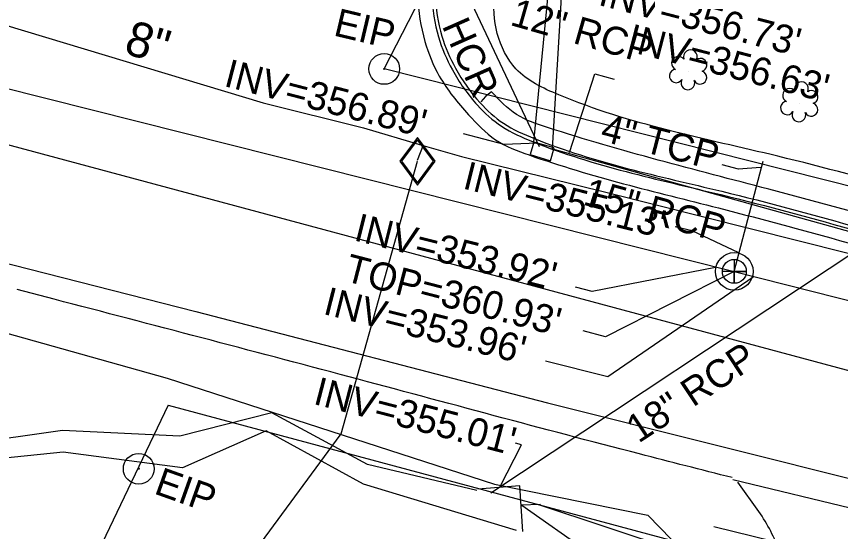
# Model space of a CAD drawing. Extents: x 2089016 to 2094354, y 862840 to 864725.
# Drawn here: x 2092264.9 to 2092382.6, y 863718.1 to 863791.7 of the extents above; entities that cross this region are included whole.
import ezdxf

# ---------------------------------------------------------------- set-up
doc = ezdxf.new("R2010")
doc.units = 0
for name, color, linetype in [('Exist Building Text', 7, 'Continuous'), ('Exist Horizontal Alignment', 7, 'Continuous'), ('Exist Hydro Stream or Body of Water', 7, 'Continuous'), ('Exist Property Iron Pin Text', 7, 'Continuous'), ('Exist Right of Way Line', 7, 'Continuous'), ('Exist Roads Curbs', 7, 'Continuous'), ('Exist Roads EOP', 7, 'Continuous'), ('Exist Roads EOP Other', 7, 'Continuous'), ('Exist Roads Soil', 7, 'Continuous'), ('Exist Structure Minor Drop Inlet', 7, 'Continuous'), ('Exist Structure Minor Drop Inlet Leader', 7, 'Continuous'), ('Exist Structure Minor Head and End Wall', 7, 'Continuous'), ('Exist Structure Minor Pipes RCP 12 Inch', 7, 'Continuous'), ('Exist Structure Minor Pipes RCP 12 Inch Invert', 7, 'Continuous'), ('Exist Structure Minor Pipes RCP 12 Inch Leader', 7, 'Continuous'), ('Exist Structure Minor Pipes RCP 12 Inch Text', 7, 'Continuous'), ('Exist Structure Minor Pipes RCP 15 Inch', 7, 'Continuous'), ('Exist Structure Minor Pipes RCP 15 Inch Invert', 7, 'Continuous'), ('Exist Structure Minor Pipes RCP 15 Inch Leader', 7, 'Continuous'), ('Exist Structure Minor Pipes RCP 15 Inch Text', 7, 'Continuous'), ('Exist Structure Minor Pipes RCP 18 Inch', 7, 'Continuous'), ('Exist Structure Minor Pipes RCP 18 Inch Invert', 7, 'Continuous'), ('Exist Structure Minor Pipes RCP 18 Inch Leader', 7, 'Continuous'), ('Exist Structure Minor Pipes RCP 18 Inch Text', 7, 'Continuous'), ('Exist Structure Minor Pipes RCP 24 Inch', 7, 'Continuous'), ('Exist Structure Minor Pipes RCP 24 Inch Leader', 7, 'Continuous'), ('Exist Utilities Gas UG Line SUE LOS B', 7, 'Continuous'), ('Exist Utilities Gas UG Line SUE LOS B Text', 7, 'Continuous'), ('Exist Utilities Gas UG Line SUE LOS C', 7, 'Continuous'), ('Exist Utilities Sanitary Sewer Manhole Leader', 7, 'Continuous'), ('Exist Utilities Sanitary Sewer Manhole Text', 7, 'Continuous'), ('Exist Utilities Sanitary Sewer UG Line', 7, 'Continuous'), ('Exist Utilities Sanitary Sewer UG Line Invert Elevation', 7, 'Continuous'), ('Exist Utilities Sanitary Sewer UG Line Leader', 7, 'Continuous'), ('Exist Utilities Sanitary Sewer UG Line Text', 7, 'Continuous'), ('Exist Vegetation Shrub CELL', 7, 'Continuous'), ('Exist Vegetation Woods Line', 7, 'Continuous'), ('Prop Conc Curb and Gutter', 7, 'Continuous'), ('Prop Drainage Structure Tops and Inverts LABEL', 7, 'Continuous'), ('R5707_NCDOT_FS_170814 - Exist Utilities Water UG Line SUE LOS B', 7, 'Continuous'), ('Raster_Level_0', 7, 'Continuous')]:
    doc.layers.add(name, color=color, linetype=linetype)

msp = doc.modelspace()

# ---------------------------------------------------------------- linework, layer by layer
at = {"layer": 'Exist Horizontal Alignment'}
msp.add_line((2092034.83, 863834.84), (2092760.56, 863639.99), dxfattribs=at)
at = {"layer": 'Exist Hydro Stream or Body of Water'}
for points in [[(2092330.69, 863723.97), (2092315.07, 863727.7), (2092301.38, 863735.1), (2092288.21, 863731.73), (2092271.47, 863732.56), (2092257.69, 863730.61), (2092249.65, 863738.73), (2092243.71, 863752.16), (2092232.45, 863745.74), (2092220.63, 863755.66), (2092197.29, 863756.36), (2092170.14, 863760.69), (2092163.5, 863766.82), (2092156.35, 863764.82)], [(2092336.33, 863718.26), (2092314.46, 863724.88), (2092300.56, 863732.5), (2092288.63, 863727.22), (2092271.58, 863729.44), (2092257.12, 863727.98), (2092247.45, 863737.66), (2092243.31, 863749.66), (2092232.03, 863743.31), (2092219.57, 863750.31), (2092195.29, 863753.31), (2092168.71, 863759.22), (2092162.5, 863764.72), (2092156.24, 863763.22)]]:
    msp.add_lwpolyline(points, dxfattribs=at)
at = {"layer": 'Exist Right of Way Line'}
for p, q in [((2092317.44, 863784.24), (2092422.27, 863990.06)), ((2092768.27, 863670.59), (2092317.44, 863784.24)), ((2092286.57, 863736.19), (2092223.33, 863604.03)), ((2092286.57, 863736.19), (2092505.38, 863677.44))]:
    msp.add_line(p, q, dxfattribs=at)
at = {"layer": 'Exist Roads Curbs'}
for points in [[(2092353.2, 863866.71), (2092347.91, 863852.79), (2092342.21, 863837.8), (2092328.03, 863808.39), (2092326.02, 863803.79), (2092324.32, 863797.6), (2092324.25, 863794.81), (2092325.2, 863788.81), (2092327.18, 863784.11), (2092330.76, 863779.06), (2092334.2, 863776.06), (2092338.73, 863773.82), (2092365.53, 863766.27), (2092405.22, 863755.31), (2092444.92, 863744.37), (2092471.21, 863737.05), (2092516.32, 863724.63)], [(2092353.67, 863866.53), (2092348.38, 863852.62), (2092342.66, 863837.6), (2092328.49, 863808.18), (2092326.49, 863803.62), (2092324.82, 863797.52), (2092324.75, 863794.84), (2092325.68, 863788.94), (2092327.62, 863784.35), (2092331.14, 863779.4), (2092334.48, 863776.48), (2092338.91, 863774.28), (2092365.67, 863766.75), (2092405.35, 863755.8), (2092445.06, 863744.85), (2092471.34, 863737.53), (2092516.45, 863725.11)]]:
    msp.add_spline(points, degree=3, dxfattribs=at)
at = {"layer": 'Exist Roads EOP'}
for p, q in [((2092270.29, 863751.31), (2092264.98, 863752.71)), ((2092390.23, 863719.97), (2092367.28, 863725.48))]:
    msp.add_line(p, q, dxfattribs=at)
for points in [[(2092351.39, 863867.42), (2092346.28, 863853.71), (2092340.44, 863838.83), (2092338.02, 863832.45), (2092326.59, 863809.54), (2092324.18, 863804.42), (2092322.34, 863798.11), (2092322.21, 863794.63), (2092323.26, 863788.18), (2092325.31, 863783.21), (2092329.49, 863777.7), (2092333.36, 863774.11), (2092338.14, 863771.94), (2092365.19, 863764.36), (2092404.76, 863753.49), (2092444.45, 863742.49), (2092470.82, 863735.23), (2092515.55, 863722.74), (2092529.36, 863718.89), (2092533.92, 863717.65), (2092575.11, 863706.35), (2092620.49, 863693.63), (2092661.52, 863682.27), (2092704.83, 863670.36)], [(2092367.16, 863725.81), (2092353.91, 863729.2), (2092312.44, 863740.22), (2092270.29, 863751.31)]]:
    msp.add_spline(points, degree=3, dxfattribs=at)
at = {"layer": 'Exist Roads EOP Other'}
msp.add_lwpolyline([(2092332.77, 863780.97), (2092331.9, 863780.31), (2092331.27, 863779.55)], dxfattribs=at)
for points in [[(2092744.83, 863669.14), (2092739.53, 863670.51), (2092698.61, 863681.9), (2092655.56, 863693.83), (2092614.88, 863705.04), (2092572.51, 863716.82), (2092534.25, 863727.26), (2092490.85, 863739.3), (2092453.11, 863749.73), (2092413.17, 863760.74), (2092373.71, 863771.76), (2092342.37, 863780.54), (2092336.27, 863784.25), (2092333.6, 863789.3), (2092333.19, 863795.1), (2092333.89, 863798.65), (2092336.05, 863803.25), (2092354.66, 863838.72)], [(2092743.53, 863664.36), (2092738.18, 863665.86), (2092697.44, 863677.09), (2092654.51, 863689.14), (2092613.57, 863700.33), (2092571.3, 863712.05), (2092533.04, 863722.78), (2092489.78, 863734.76), (2092451.86, 863745.14), (2092412.17, 863756.14), (2092372.39, 863767.04), (2092340.78, 863775.86), (2092336.36, 863777.72), (2092332.77, 863780.97)]]:
    msp.add_spline(points, degree=3, dxfattribs=at)
at = {"layer": 'Exist Roads Soil'}
msp.add_line((2092370.98, 863720.98), (2092367.95, 863725.18), dxfattribs=at)
msp.add_ellipse((2092348.84, 863706.01), major_axis=(-16.4, 21.93), ratio=0.976021, start_param=4.425673, end_param=4.665935, dxfattribs=at)
at = {"layer": 'Exist Structure Minor Drop Inlet'}
msp.add_lwpolyline([(2092338.84, 863773.78), (2092338.28, 863771.99), (2092341.21, 863771.12), (2092341.73, 863772.94), (2092338.84, 863773.78)], dxfattribs=at)
at = {"layer": 'Exist Structure Minor Drop Inlet Leader'}
msp.add_lwpolyline([(2092338.84, 863773.78), (2092341.74, 863803.68), (2092347.55, 863802.17)], dxfattribs=at)
at = {"layer": 'Exist Structure Minor Head and End Wall'}
msp.add_lwpolyline([(2092337.27, 863718.13), (2092336.84, 863724.62), (2092330.81, 863724.18)], dxfattribs=at)
at = {"layer": 'Exist Structure Minor Pipes RCP 12 Inch'}
msp.add_line((2092325.62, 863802.84), (2092339.57, 863773.13), dxfattribs=at)
at = {"layer": 'Exist Structure Minor Pipes RCP 12 Inch Leader'}
msp.add_lwpolyline([(2092339.34, 863773.61), (2092334.58, 863773.45), (2092328.77, 863774.96)], dxfattribs=at)
at = {"layer": 'Exist Structure Minor Pipes RCP 15 Inch'}
for p, q in [((2092341.48, 863772.81), (2092384.96, 863760.73)), ((2092364.54, 863718.84), (2092396.41, 863711.04))]:
    msp.add_line(p, q, dxfattribs=at)
at = {"layer": 'Exist Structure Minor Pipes RCP 15 Inch Leader'}
for points in [[(2092341.48, 863772.81), (2092342.93, 863796.94), (2092347.49, 863795.76)], [(2092343.92, 863772.31), (2092347.55, 863783.52), (2092350.3, 863782.76)]]:
    msp.add_lwpolyline(points, dxfattribs=at)
at = {"layer": 'Exist Structure Minor Pipes RCP 18 Inch'}
msp.add_line((2092386.16, 863759.09), (2092332.67, 863723.61), dxfattribs=at)
at = {"layer": 'Exist Structure Minor Pipes RCP 18 Inch Leader'}
msp.add_lwpolyline([(2092333.97, 863724.47), (2092337.05, 863730.5), (2092336.21, 863730.76)], dxfattribs=at)
at = {"layer": 'Exist Structure Minor Pipes RCP 24 Inch'}
msp.add_line((2092339.79, 863721.95), (2092336.94, 863721.88), dxfattribs=at)
msp.add_lwpolyline([(2092339.33, 863722.01), (2092418.47, 863695.78)], dxfattribs=at)
at = {"layer": 'Exist Structure Minor Pipes RCP 24 Inch Leader'}
msp.add_lwpolyline([(2092337.11, 863721.88), (2092346.59, 863715.19), (2092356.12, 863711.81)], dxfattribs=at)
at = {"layer": 'Exist Utilities Gas UG Line SUE LOS B'}
msp.add_line((2092323, 863773.36), (2092322.15, 863771.13), dxfattribs=at)
msp.add_lwpolyline([(2092155.53, 863822.55), (2092186.43, 863814.74), (2092212.98, 863806.03), (2092237.86, 863798.34), (2092260.45, 863791.36), (2092300.12, 863779.39), (2092314.5, 863775.84), (2092322.83, 863773.36), (2092328.49, 863771.73), (2092349.13, 863766.64), (2092397.35, 863754.46), (2092448.88, 863740.26), (2092464.92, 863736.14), (2092490.33, 863730.32), (2092507.98, 863725.93), (2092525.93, 863721.3), (2092530.05, 863719.77)], dxfattribs=at)
at = {"layer": 'Exist Utilities Gas UG Line SUE LOS C'}
msp.add_lwpolyline([(2092192.89, 863568.46), (2092271.02, 863677.34), (2092311.31, 863732.09), (2092322.2, 863771.05)], dxfattribs=at)
at = {"layer": 'Exist Utilities Sanitary Sewer Manhole Leader'}
msp.add_lwpolyline([(2092367.47, 863755.3), (2092349.08, 863745.96), (2092345.89, 863746.81)], dxfattribs=at)
at = {"layer": 'Exist Utilities Sanitary Sewer UG Line'}
msp.add_line((2092367.47, 863755.3), (2092371.6, 863771.06), dxfattribs=at)
msp.add_lwpolyline([(2091909.39, 863878.94), (2092144.37, 863811.51), (2092367.47, 863755.3), (2092545.21, 863710.25)], dxfattribs=at)
at = {"layer": 'Exist Utilities Sanitary Sewer UG Line Leader'}
for points in [[(2092371.19, 863770.13), (2092368.09, 863769.92), (2092365.72, 863770.52)], [(2092368.1, 863757.93), (2092361.43, 863761.08), (2092359.04, 863761.68)], [(2092364.76, 863755.83), (2092347.16, 863752.43), (2092344.77, 863753.04)], [(2092370.18, 863754.49), (2092349.39, 863740.23), (2092340.47, 863742.48)]]:
    msp.add_lwpolyline(points, dxfattribs=at)
at = {"layer": 'Exist Vegetation Shrub CELL'}
for p, q in [((2092360.96, 863783.94), (2092360.96, 863783.94)), ((2092376.83, 863779.36), (2092376.83, 863779.36))]:
    msp.add_line(p, q, dxfattribs=at)
for centre, radius, start, end in [((2092359.48, 863785.06), 0.968, 35.8908, 245.4216), ((2092361.19, 863785.98), 0.99, 334.8391, 200.4717), ((2092362.63, 863784.81), 0.929, 284.4567, 126.0861), ((2092359.16, 863783.23), 0.955, 95.1099, 327.9534), ((2092362.6, 863783.01), 0.937, 204.9913, 73.4601), ((2092360.83, 863782.25), 0.984, 151.2797, 21.387), ((2092375.35, 863780.48), 0.968, 35.8908, 245.4216), ((2092377.06, 863781.4), 0.99, 334.8391, 200.4717), ((2092378.5, 863780.23), 0.929, 284.4567, 126.0861), ((2092375.03, 863778.65), 0.955, 95.1099, 327.9534), ((2092378.47, 863778.43), 0.937, 204.9913, 73.4601), ((2092376.7, 863777.67), 0.984, 151.2797, 21.387)]:
    msp.add_arc(centre, radius, start, end, dxfattribs=at)
at = {"layer": 'Exist Vegetation Woods Line'}
for points in [[(2092151.15, 863777.47), (2092184.07, 863768.76), (2092286.4, 863740.04)], [(2092286.4, 863740.04), (2092333.2, 863724.86), (2092355.13, 863720.45), (2092360.18, 863715.24), (2092364.26, 863707.26), (2092365.43, 863699.95), (2092363.13, 863695.13), (2092356.82, 863693.46), (2092342.89, 863694.15), (2092323.53, 863695.25), (2092308.64, 863691.16), (2092286.62, 863685.52), (2092275.6, 863680.4), (2092271.73, 863670.84), (2092272.41, 863660.51), (2092272.76, 863651.37), (2092270.63, 863643.42), (2092265.16, 863636.12), (2092256.87, 863637.1), (2092250.52, 863635.01)]]:
    msp.add_lwpolyline(points, dxfattribs=at)
at = {"layer": 'Prop Conc Curb and Gutter'}
for centre, radius in [((2092317.44, 863784.24), 2.2), ((2092317.44, 863784.24), 0.0707), ((2092282.36, 863727.08), 2.2), ((2092282.36, 863727.08), 0.0707)]:
    msp.add_circle(centre, radius, dxfattribs=at)
at = {"layer": 'Prop Drainage Structure Tops and Inverts LABEL'}
msp.add_line((2092322.2, 863771.05), (2092322.2, 863771.05), dxfattribs=at)
msp.add_lwpolyline([(2092322.2, 863774.46), (2092319.66, 863771.05), (2092322.2, 863767.63), (2092324.74, 863771.05), (2092322.2, 863774.46)], dxfattribs=at)
msp.add_lwpolyline([(2092324.49, 863771.05), (2092322.2, 863774.12), (2092319.91, 863771.05), (2092322.2, 863767.97)], close=True, dxfattribs=at)
at = {"layer": 'R5707_NCDOT_FS_170814 - Exist Utilities Water UG Line SUE LOS B'}
msp.add_lwpolyline([(2092148.05, 863786.14), (2092203, 863772.13), (2092252.38, 863759.3), (2092290.53, 863749.54), (2092340.79, 863736.5), (2092388.1, 863724.64), (2092438.64, 863711.49), (2092487.77, 863698.79), (2092489.84, 863698), (2092492.87, 863697.04), (2092516.39, 863691.48), (2092553.58, 863682.15), (2092619.75, 863665.41), (2092671.68, 863651.84)], dxfattribs=at)
at = {"layer": 'Raster_Level_0'}
msp.add_lwpolyline([(2092367.47, 863757.02), (2092367.47, 863753.59), (2092367.47, 863755.3), (2092369.19, 863755.3), (2092365.76, 863755.3)], dxfattribs=at)
for radius in [2.69, 1.71]:
    msp.add_circle((2092367.47, 863755.3), radius, dxfattribs=at)

# ---------------------------------------------------------------- texts
at = {"layer": 'Exist Building Text'}
msp.add_text('HCR', height=4, rotation=293.8282, dxfattribs=at).set_placement((2092325.63, 863790.42))
at = {"layer": 'Exist Property Iron Pin Text'}
for rotation, p in [(346.6901, (2092310.05, 863789.05)), (340.4285, (2092284.39, 863723.58))]:
    msp.add_text('EIP', height=4, rotation=rotation, dxfattribs=at).set_placement(p)
at = {"layer": 'Exist Structure Minor Pipes RCP 12 Inch Invert'}
msp.add_text("INV=356.89'", height=4, rotation=345.4489, dxfattribs=at).set_placement((2092294.38, 863781.82))
at = {"layer": 'Exist Structure Minor Pipes RCP 12 Inch Text'}
msp.add_text('12" RCP', height=4, rotation=344.0146, dxfattribs=at).set_placement((2092335.28, 863790.55))
at = {"layer": 'Exist Structure Minor Pipes RCP 15 Inch Invert'}
for s, p in [("INV=356.73'", (2092347.88, 863793.42)), ("INV=356.63'", (2092351.91, 863786.86))]:
    msp.add_text(s, height=4, rotation=345.4489, dxfattribs=at).set_placement(p)
at = {"layer": 'Exist Structure Minor Pipes RCP 15 Inch Text'}
msp.add_text('15" RCP', height=4, rotation=344.4806, dxfattribs=at).set_placement((2092345.69, 863764.88))
at = {"layer": 'Exist Structure Minor Pipes RCP 18 Inch Invert'}
msp.add_text("INV=355.01'", height=4, rotation=345.4507, dxfattribs=at).set_placement((2092307.15, 863736.38))
at = {"layer": 'Exist Structure Minor Pipes RCP 18 Inch Text'}
msp.add_text('18" RCP', height=4, rotation=33.5565, dxfattribs=at).set_placement((2092353.78, 863730.65))
at = {"layer": 'Exist Utilities Gas UG Line SUE LOS B Text'}
msp.add_text('8"', height=5, rotation=343.2218, dxfattribs=at).set_placement((2092280.06, 863786.52))
at = {"layer": 'Exist Utilities Sanitary Sewer Manhole Text'}
msp.add_text("TOP=360.93'", height=4, rotation=345.4507, dxfattribs=at).set_placement((2092311.6, 863753.97))
at = {"layer": 'Exist Utilities Sanitary Sewer UG Line Invert Elevation'}
for s, p in [("INV=355.13'", (2092328.5, 863767.19)), ("INV=353.92'", (2092312.95, 863759.77)), ("INV=353.96'", (2092308.56, 863749.24))]:
    msp.add_text(s, height=4, rotation=345.8607, dxfattribs=at).set_placement(p)
at = {"layer": 'Exist Utilities Sanitary Sewer UG Line Text'}
msp.add_text('4" TCP', height=4, rotation=345.337, dxfattribs=at).set_placement((2092348.16, 863774.03))

doc.saveas('drawing.dxf')
